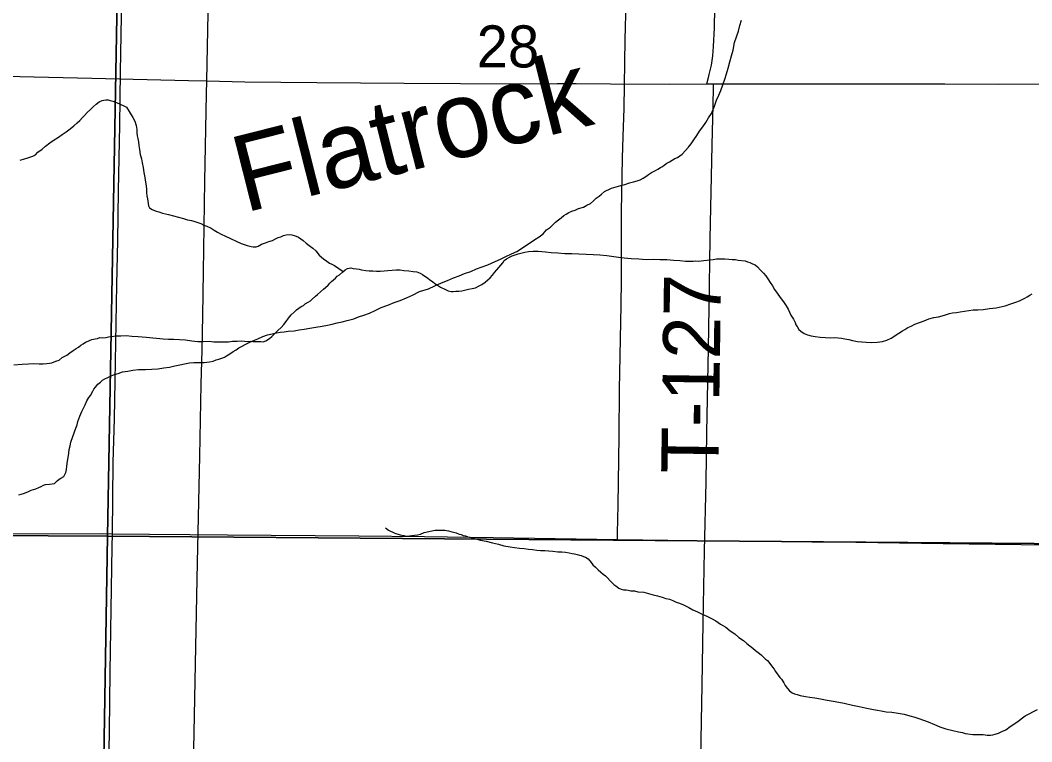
# Model space of a CAD drawing. Extents: x 2.4 to 73.1, y 4.5 to 25.6.
# Drawn here: x 43.971 to 44.474, y 18.998 to 19.357 of the extents above; entities that cross this region are included whole.
import ezdxf

# ---------------------------------------------------------------- set-up
doc = ezdxf.new("R2010")
doc.units = 0
for name, color, linetype in [('GM_X_County_Road', 7, 'Continuous'), ('GM_X_Minor_Lake_Text', 7, 'Continuous'), ('GM_X_Minor_River', 7, 'Continuous'), ('GM_X_Section', 7, 'Continuous'), ('GM_X_Section_Text', 7, 'Continuous'), ('GM_X_Township_Road', 7, 'Continuous'), ('GM_X_Township_Road_Text', 7, 'Continuous')]:
    doc.layers.add(name, color=color, linetype=linetype)

msp = doc.modelspace()

# ---------------------------------------------------------------- linework, layer by layer
at = {"layer": 'GM_X_County_Road'}
for points in [[(44.01702, 19.10105), (44.01746, 19.1365), (44.01805, 19.15825), (44.01831, 19.1769), (44.01926, 19.22506), (44.01963, 19.24681), (44.02, 19.27167), (44.02064, 19.3043), (44.02109, 19.33071), (44.02153, 19.35868), (44.02219, 19.40841), (44.02378, 19.49852), (44.02492, 19.56067), (44.02516, 19.57932), (44.02545, 19.60622)], [(44.01072, 18.72342), (44.01118, 18.74651), (44.01177, 18.76981), (44.01213, 18.79001), (44.01271, 18.82108), (44.01307, 18.84283), (44.01352, 18.8708), (44.01393, 18.89722), (44.01446, 18.93606), (44.01553, 19.00287), (44.01596, 19.0324), (44.01693, 19.09455), (44.01702, 19.10105)]]:
    msp.add_lwpolyline(points, dxfattribs=at)
at = {"layer": 'GM_X_Minor_River'}
for points in [[(44.26271, 19.27183), (44.26386, 19.27238), (44.26521, 19.27292), (44.26751, 19.27362), (44.2698, 19.27433), (44.27191, 19.27486), (44.2742, 19.27556), (44.27612, 19.27609), (44.27803, 19.27662), (44.27956, 19.27715), (44.28091, 19.27788), (44.28226, 19.2788), (44.28361, 19.27972), (44.28516, 19.28082), (44.28708, 19.28173), (44.28824, 19.28246), (44.28958, 19.28319), (44.29055, 19.28374), (44.29151, 19.28448), (44.29268, 19.2854), (44.29402, 19.28613), (44.29537, 19.28686), (44.29672, 19.28778), (44.29807, 19.28832), (44.29922, 19.28905), (44.30038, 19.28998), (44.3035, 19.29332), (44.30487, 19.295), (44.30625, 19.29706), (44.30763, 19.29912), (44.30901, 19.30137), (44.31058, 19.30342), (44.31215, 19.30566), (44.31353, 19.30791), (44.31491, 19.31016), (44.31651, 19.31373), (44.31753, 19.31675), (44.31854, 19.31919), (44.31954, 19.32164), (44.32056, 19.32447), (44.32157, 19.32729), (44.32239, 19.32993), (44.32322, 19.33276), (44.32405, 19.33578), (44.32488, 19.3388), (44.3257, 19.34163), (44.32636, 19.34542), (44.32737, 19.34824), (44.32839, 19.35107), (44.32902, 19.3539), (44.32984, 19.35654)], [(43.97105, 19.28688), (43.97334, 19.28759), (43.97545, 19.2883), (43.97737, 19.28883), (43.97871, 19.28956), (43.97988, 19.29086), (43.98201, 19.29233), (43.98375, 19.29381), (43.98588, 19.29548), (43.98801, 19.29695), (43.99013, 19.29842), (43.99206, 19.29971), (43.99399, 19.30099), (43.99593, 19.30247), (43.99786, 19.30394), (43.99942, 19.30543), (44.00078, 19.30672), (44.00214, 19.30821), (44.00311, 19.30914), (44.00448, 19.31063), (44.00603, 19.31211), (44.00739, 19.31341), (44.00894, 19.31471), (44.01049, 19.316), (44.01184, 19.31654), (44.01279, 19.31671), (44.01375, 19.31688), (44.01489, 19.31685), (44.01583, 19.31664), (44.01715, 19.31623), (44.01904, 19.31562), (44.02092, 19.31482), (44.02261, 19.31402), (44.02393, 19.31323)], [(44.02393, 19.31323), (44.02723, 19.30822), (44.02814, 19.3063), (44.02885, 19.30419), (44.02919, 19.3021), (44.02915, 19.30058), (44.02931, 19.29906), (44.02966, 19.29772), (44.03, 19.296), (44.03015, 19.29429), (44.03048, 19.29219), (44.03081, 19.28971), (44.03152, 19.28761), (44.03185, 19.28551), (44.03237, 19.28322), (44.03269, 19.28075), (44.03321, 19.27827), (44.03353, 19.27598), (44.03387, 19.27407), (44.03402, 19.27236), (44.03399, 19.27084), (44.03414, 19.26913), (44.03448, 19.2676), (44.03481, 19.26532), (44.03498, 19.26417), (44.03552, 19.26321), (44.03684, 19.26242), (44.03872, 19.26162), (44.04004, 19.26121), (44.04193, 19.2606), (44.04495, 19.25996), (44.04741, 19.25915), (44.04986, 19.25852), (44.05232, 19.25789), (44.0544, 19.25728), (44.05629, 19.25686), (44.05799, 19.25644), (44.0595, 19.25583), (44.06101, 19.25542), (44.06251, 19.25463), (44.06402, 19.25402), (44.06609, 19.25303), (44.06759, 19.25204), (44.06927, 19.25106), (44.07115, 19.25006), (44.07322, 19.24907), (44.08112, 19.24547), (44.08395, 19.24446), (44.08603, 19.24403), (44.08698, 19.24382), (44.0885, 19.24379), (44.08946, 19.24415), (44.09119, 19.24505), (44.09311, 19.24577), (44.09484, 19.24649), (44.09656, 19.24702), (44.09809, 19.24775), (44.09944, 19.24848), (44.10078, 19.24883), (44.10212, 19.24937), (44.10346, 19.24972), (44.10518, 19.24987), (44.10632, 19.24984), (44.10745, 19.24944), (44.10839, 19.24904), (44.10952, 19.24863), (44.11064, 19.24785), (44.11195, 19.24687), (44.11345, 19.24569), (44.11494, 19.24452), (44.11662, 19.24315), (44.11811, 19.24179), (44.11977, 19.23966), (44.12201, 19.2379), (44.1237, 19.23673), (44.12501, 19.23575), (44.12613, 19.23515), (44.12745, 19.23455), (44.1318, 19.23159)], [(44.02208, 19.18155), (44.02475, 19.18187), (44.02724, 19.18239), (44.02991, 19.1827), (44.03352, 19.18281), (44.03656, 19.18293), (44.03961, 19.18305), (44.04266, 19.18356), (44.04533, 19.18387), (44.04801, 19.18457), (44.05049, 19.18509), (44.05278, 19.18561), (44.05527, 19.18612), (44.05755, 19.18626), (44.06021, 19.1862), (44.06269, 19.18633), (44.06535, 19.18665), (44.06707, 19.18699), (44.06861, 19.18753), (44.06994, 19.18788), (44.07148, 19.18841), (44.07282, 19.18895), (44.07378, 19.1895), (44.07533, 19.1906), (44.07707, 19.1917), (44.07861, 19.19262), (44.07996, 19.19354), (44.08477, 19.19609), (44.08688, 19.19699), (44.08938, 19.19807), (44.09187, 19.19916), (44.09417, 19.20005), (44.09647, 19.20057), (44.09857, 19.20109), (44.10048, 19.20143), (44.10238, 19.20158), (44.10448, 19.20191), (44.10734, 19.20203), (44.10982, 19.20255), (44.1123, 19.20287), (44.11516, 19.20338), (44.11821, 19.20388), (44.12127, 19.20438), (44.12394, 19.20489), (44.12623, 19.20541), (44.12871, 19.20592), (44.1312, 19.20643), (44.13369, 19.20714), (44.13713, 19.20801), (44.13943, 19.20891), (44.14211, 19.20979), (44.1448, 19.21087), (44.14768, 19.21214), (44.15075, 19.21359), (44.15401, 19.21484), (44.15708, 19.2161), (44.16015, 19.21717), (44.16322, 19.21843), (44.16629, 19.21969), (44.16975, 19.22152), (44.17416, 19.22294), (44.17742, 19.22438), (44.18068, 19.22583), (44.18375, 19.22709), (44.18664, 19.22835), (44.18951, 19.22943), (44.1922, 19.2305), (44.19526, 19.23157), (44.19814, 19.23284), (44.20083, 19.23392), (44.2037, 19.2348), (44.20735, 19.23643), (44.21004, 19.2377), (44.21273, 19.23897), (44.21542, 19.24024), (44.21811, 19.2415), (44.22042, 19.24297), (44.22718, 19.24738), (44.2293, 19.24885), (44.23124, 19.25032), (44.23299, 19.25218), (44.23492, 19.25366), (44.23609, 19.25477), (44.23745, 19.25607), (44.23881, 19.25718), (44.24016, 19.25829), (44.24152, 19.2594), (44.24268, 19.26013), (44.24402, 19.26086), (44.24556, 19.26159), (44.24709, 19.26212), (44.24882, 19.26284), (44.25131, 19.26355), (44.25304, 19.26446), (44.25477, 19.26537), (44.25632, 19.26666), (44.25768, 19.26796), (44.25904, 19.26907), (44.2602, 19.26999), (44.26175, 19.27129), (44.26271, 19.27183)], [(44.19946, 19.22438), (44.2008, 19.22512), (44.20235, 19.22622), (44.20371, 19.22733), (44.20487, 19.22844), (44.20604, 19.22974), (44.20702, 19.23105), (44.20819, 19.23235), (44.21113, 19.2359), (44.21191, 19.23702), (44.21307, 19.23775), (44.21481, 19.23885), (44.21577, 19.2394), (44.2173, 19.23975), (44.21883, 19.24028), (44.22017, 19.24063), (44.22208, 19.24116), (44.22399, 19.24149), (44.22628, 19.24163), (44.22875, 19.24158), (44.23235, 19.24131), (44.2352, 19.24105), (44.23861, 19.24079), (44.24203, 19.24052), (44.24545, 19.24044), (44.24906, 19.24036), (44.25266, 19.24009), (44.25609, 19.24001), (44.2595, 19.23975), (44.26292, 19.23948), (44.26633, 19.23902), (44.26993, 19.23856), (44.27505, 19.23807), (44.27885, 19.23779), (44.28245, 19.23752), (44.28588, 19.23763), (44.2893, 19.23756), (44.29272, 19.23748), (44.29613, 19.23721), (44.29917, 19.23695), (44.30201, 19.2367), (44.30429, 19.23665), (44.30581, 19.23661), (44.30715, 19.23677), (44.30848, 19.23674), (44.30981, 19.2369), (44.31115, 19.23706), (44.31286, 19.23722), (44.3142, 19.23737), (44.31572, 19.23753), (44.31744, 19.23787), (44.31953, 19.23782), (44.32162, 19.23778), (44.32352, 19.23773), (44.32523, 19.23751), (44.32694, 19.23747), (44.32826, 19.23725), (44.33167, 19.23679), (44.3328, 19.23639), (44.33412, 19.23598), (44.33544, 19.23538), (44.33676, 19.23478), (44.33788, 19.2338), (44.33918, 19.23244), (44.34085, 19.2307), (44.34196, 19.22934), (44.34306, 19.2278), (44.34416, 19.22607), (44.34526, 19.22433), (44.34637, 19.2226), (44.34765, 19.22067), (44.34913, 19.21855), (44.35079, 19.21642), (44.35207, 19.21449), (44.35318, 19.21276), (44.35444, 19.20988), (44.35572, 19.20776), (44.35664, 19.20622), (44.35699, 19.20508), (44.35754, 19.20412), (44.35846, 19.20276), (44.35939, 19.20179), (44.36107, 19.20062), (44.36277, 19.20001), (44.36447, 19.19959), (44.36655, 19.19916), (44.36902, 19.19892), (44.37167, 19.19867), (44.37414, 19.19861), (44.37624, 19.19876), (44.37794, 19.19853), (44.37965, 19.1983), (44.38136, 19.19807), (44.38325, 19.19765), (44.38514, 19.19723), (44.3876, 19.19679), (44.38969, 19.19655), (44.39196, 19.19631), (44.39462, 19.19625), (44.39729, 19.19638), (44.39995, 19.1967)], [(44.02381, 19.19967), (44.02666, 19.19941), (44.02988, 19.19915), (44.03387, 19.19887), (44.04221, 19.19811), (44.04487, 19.19786), (44.04753, 19.1978), (44.05038, 19.19774), (44.05342, 19.19748), (44.05645, 19.19703), (44.05948, 19.19677), (44.06214, 19.19671), (44.06519, 19.19683), (44.06746, 19.19659), (44.06974, 19.19654), (44.07221, 19.19649), (44.07469, 19.19662), (44.07679, 19.19695), (44.07907, 19.1969), (44.08097, 19.19705), (44.08268, 19.19682), (44.0842, 19.19678), (44.08572, 19.19694), (44.08686, 19.19673), (44.08819, 19.1967), (44.08952, 19.19667), (44.09085, 19.19663), (44.09199, 19.19661), (44.09332, 19.19696), (44.09507, 19.19825), (44.09623, 19.19917), (44.09759, 19.20047), (44.09934, 19.20214), (44.10089, 19.20363), (44.10226, 19.20511), (44.10343, 19.20661), (44.10461, 19.20829), (44.10598, 19.20997), (44.10734, 19.21127), (44.1085, 19.21238), (44.10967, 19.2133), (44.11082, 19.21404), (44.11198, 19.21458), (44.11295, 19.21551), (44.1143, 19.21624), (44.11545, 19.21697), (44.11642, 19.21771), (44.11797, 19.21919), (44.11895, 19.22012), (44.12205, 19.22271), (44.12302, 19.22364), (44.12437, 19.22475), (44.12516, 19.22568), (44.12594, 19.22661), (44.12691, 19.22735), (44.12788, 19.22828), (44.12885, 19.2292), (44.13001, 19.22994), (44.13137, 19.23124), (44.13272, 19.23235), (44.13388, 19.23308), (44.1356, 19.23342), (44.13673, 19.23301), (44.13844, 19.23279), (44.13977, 19.23276), (44.1409, 19.23235), (44.14298, 19.23211), (44.14469, 19.23188), (44.14659, 19.23184), (44.14829, 19.23162), (44.1502, 19.23176), (44.1521, 19.23191), (44.15401, 19.23206), (44.1561, 19.2322), (44.1582, 19.23234), (44.1601, 19.2323), (44.16199, 19.23207), (44.16446, 19.23182), (44.16654, 19.23158), (44.16844, 19.23135), (44.17014, 19.23074), (44.17126, 19.22996), (44.17238, 19.22917), (44.17369, 19.22838), (44.17481, 19.22741), (44.17613, 19.22662), (44.17743, 19.22564), (44.17874, 19.22466), (44.18024, 19.22368), (44.18231, 19.22268), (44.184, 19.22188), (44.18552, 19.22166), (44.18647, 19.22164), (44.1878, 19.2218), (44.18932, 19.22176), (44.19085, 19.22192), (44.19219, 19.22227), (44.1941, 19.2228), (44.19601, 19.22313), (44.19754, 19.22348), (44.19946, 19.22438)], [(44.39995, 19.1967), (44.40225, 19.19741), (44.40436, 19.19831), (44.40823, 19.20088), (44.40996, 19.20199), (44.41112, 19.20272), (44.41266, 19.20363), (44.4142, 19.20436), (44.41612, 19.20526), (44.41842, 19.20616), (44.42072, 19.20706), (44.42302, 19.20796), (44.42551, 19.20866), (44.4278, 19.20899), (44.42971, 19.20952), (44.43144, 19.21005), (44.43335, 19.21057), (44.43488, 19.21092), (44.43678, 19.21107), (44.43869, 19.2114), (44.44079, 19.21174), (44.44289, 19.21207), (44.44518, 19.2124), (44.44746, 19.21254), (44.45013, 19.21267), (44.45318, 19.21317), (44.45661, 19.21347), (44.461, 19.21451), (44.46388, 19.21539), (44.46637, 19.21629), (44.4681, 19.21701), (44.46944, 19.21755), (44.47079, 19.21828), (44.47194, 19.21901), (44.47329, 19.21974), (44.47445, 19.22047)], [(43.96797, 19.18516), (43.97216, 19.18545), (43.9752, 19.18557), (43.97787, 19.1857), (43.98053, 19.18564), (43.98262, 19.18559), (43.98433, 19.18574), (43.98566, 19.1859), (43.98681, 19.18606), (43.98892, 19.18697), (43.99045, 19.1875), (43.992, 19.1888), (43.99431, 19.18988), (43.99586, 19.19099), (43.99741, 19.19228), (43.99895, 19.1932), (44.00011, 19.19393), (44.00127, 19.19486), (44.00242, 19.19559), (44.00358, 19.19632), (44.00492, 19.19686), (44.00589, 19.19741), (44.00685, 19.19777), (44.00838, 19.19811), (44.00952, 19.19828), (44.01067, 19.19863), (44.012, 19.1986), (44.01371, 19.19875), (44.01505, 19.1991), (44.01658, 19.19926), (44.01867, 19.19959), (44.02114, 19.19953), (44.02381, 19.19967)], [(43.97051, 19.12042), (43.97281, 19.12113), (43.97492, 19.12184), (43.97665, 19.12275), (43.97894, 19.12346), (43.98048, 19.124), (43.98163, 19.12454), (43.98279, 19.12527), (43.98375, 19.12563), (43.98565, 19.12578), (43.98699, 19.12594), (43.98813, 19.1261), (43.98949, 19.1274), (43.99046, 19.12814), (43.99142, 19.12869), (43.99277, 19.12961), (43.99376, 19.13148), (43.99418, 19.13299), (43.99441, 19.1347), (43.99465, 19.13716), (43.99508, 19.13905), (43.99532, 19.14113), (43.99555, 19.14303), (43.99597, 19.14473), (43.99639, 19.14662), (43.99822, 19.1517), (43.99883, 19.15359), (43.99944, 19.15529), (43.99986, 19.15699), (44.00087, 19.15962), (44.00187, 19.16188), (44.00267, 19.16357), (44.00346, 19.16526), (44.00427, 19.16714), (44.00526, 19.16883), (44.00623, 19.16995), (44.00664, 19.17089), (44.00723, 19.17201), (44.00782, 19.17295), (44.00861, 19.17407), (44.00978, 19.17556), (44.01113, 19.17648), (44.0121, 19.17741), (44.01326, 19.17814), (44.0148, 19.17887), (44.01634, 19.17959), (44.01806, 19.18031), (44.01979, 19.18084), (44.02208, 19.18155)], [(44.15283, 19.10395), (44.15432, 19.10278), (44.15752, 19.10138), (44.16017, 19.10056), (44.16187, 19.10014), (44.163, 19.09993), (44.16472, 19.10008), (44.16586, 19.10024), (44.1672, 19.1004), (44.16872, 19.10056), (44.17025, 19.1009), (44.17198, 19.10162), (44.17446, 19.10213), (44.1758, 19.10248), (44.17752, 19.10283), (44.18227, 19.10291), (44.18322, 19.1027), (44.18416, 19.10249), (44.1853, 19.10227), (44.18662, 19.10186), (44.18794, 19.10145), (44.18945, 19.10085), (44.19039, 19.10064), (44.19153, 19.10023), (44.19266, 19.10001), (44.19379, 19.09961), (44.19549, 19.09919), (44.19757, 19.09857), (44.20003, 19.09795), (44.20287, 19.09732), (44.20608, 19.09648), (44.20911, 19.09584), (44.21175, 19.09502), (44.21478, 19.09458), (44.21705, 19.09415), (44.21952, 19.0939), (44.22179, 19.09366), (44.22388, 19.09342), (44.22596, 19.09318), (44.22805, 19.09295), (44.22995, 19.09271), (44.23204, 19.09267), (44.23394, 19.09262), (44.23602, 19.09239), (44.23849, 19.09214), (44.24058, 19.09209), (44.24228, 19.09187), (44.24418, 19.09163), (44.24569, 19.09122), (44.24683, 19.091), (44.24815, 19.09078), (44.24928, 19.09038), (44.25023, 19.09017), (44.25136, 19.08976), (44.2523, 19.08936), (44.25361, 19.08857), (44.2551, 19.08683), (44.25602, 19.08567), (44.25732, 19.0845), (44.25862, 19.08314), (44.25993, 19.08197), (44.26105, 19.081), (44.26217, 19.08021), (44.26551, 19.07672), (44.26644, 19.07575), (44.26738, 19.07515), (44.26887, 19.07398), (44.27, 19.07358), (44.27114, 19.07317), (44.27247, 19.07314), (44.2736, 19.07293), (44.27493, 19.07271), (44.27664, 19.07267), (44.27834, 19.07225), (44.28137, 19.07199), (44.28364, 19.07137), (44.28591, 19.07075), (44.28818, 19.07013), (44.29044, 19.06951), (44.29233, 19.06889), (44.29403, 19.06848), (44.29573, 19.06787), (44.29742, 19.06707), (44.29912, 19.06646), (44.301, 19.06566), (44.30364, 19.06446), (44.3057, 19.06327), (44.30796, 19.06227), (44.3104, 19.06108), (44.31266, 19.06008), (44.31492, 19.05889), (44.31717, 19.0577), (44.31942, 19.05613), (44.32204, 19.05455), (44.32428, 19.05279), (44.32653, 19.05122), (44.32858, 19.04946), (44.33083, 19.04789), (44.33251, 19.04653), (44.334, 19.04535), (44.33549, 19.04418)], [(44.33549, 19.04418), (44.3368, 19.04301), (44.33811, 19.04203), (44.3396, 19.04086), (44.34072, 19.03988), (44.34183, 19.03872), (44.34277, 19.03794), (44.34443, 19.03581), (44.34535, 19.03465), (44.34609, 19.03368), (44.34683, 19.03253), (44.34904, 19.02963), (44.34978, 19.02866), (44.35088, 19.02693), (44.35161, 19.02558), (44.35272, 19.02404), (44.35383, 19.02287), (44.35514, 19.02189), (44.35627, 19.02149), (44.35759, 19.02108), (44.3591, 19.02066), (44.36175, 19.02003), (44.36384, 19.0198), (44.3663, 19.01936), (44.36914, 19.01892), (44.37255, 19.01827), (44.37652, 19.01761), (44.38088, 19.01675), (44.38504, 19.01571), (44.38844, 19.01506), (44.39147, 19.01443), (44.39393, 19.01399), (44.39563, 19.01357), (44.39753, 19.01334), (44.39942, 19.01292), (44.40188, 19.01248), (44.40473, 19.01223), (44.40776, 19.01178), (44.41079, 19.01133), (44.41362, 19.01051), (44.41608, 19.00988), (44.41815, 19.00908), (44.42042, 19.00827), (44.42268, 19.00745), (44.42588, 19.00624), (44.42852, 19.00504), (44.43154, 19.00403), (44.43494, 19.00319), (44.43778, 19.00256), (44.43986, 19.00213), (44.44118, 19.00172), (44.4425, 19.0015), (44.44497, 19.00125), (44.4501, 19.00114), (44.452, 19.00091), (44.45371, 19.00087), (44.45485, 19.00103), (44.456, 19.00139), (44.45772, 19.00192), (44.45945, 19.00264), (44.46137, 19.00354), (44.4635, 19.00521), (44.46678, 19.00741), (44.47103, 19.01054), (44.47719, 19.01363)]]:
    msp.add_lwpolyline(points, dxfattribs=at)
at = {"layer": 'GM_X_Section'}
for points in [[(44.02369, 19.60768), (44.01453, 19.09983), (43.51203, 19.10261), (43.52171, 19.61671)], [(44.52379, 19.59907), (44.51738, 19.09589), (44.01453, 19.09983), (44.02369, 19.60768)], [(43.51203, 19.10261), (44.01453, 19.09983), (44.00623, 18.5965), (43.97458, 18.59666), (43.50379, 18.60175)], [(44.01453, 19.09983), (44.51738, 19.09589), (44.51251, 18.59383), (44.48579, 18.59368), (44.00623, 18.5965)]]:
    msp.add_lwpolyline(points, close=True, dxfattribs=at)
at = {"layer": 'GM_X_Township_Road'}
msp.add_line((44.31266, 19.32483), (44.31594, 19.32483), dxfattribs=at)
for points in [[(44.26821, 19.09825), (44.26827, 19.10138), (44.26853, 19.11536), (44.26909, 19.14955), (44.26925, 19.17287), (44.27002, 19.21483), (44.27022, 19.22726), (44.27014, 19.24436), (44.27028, 19.26145), (44.2707, 19.28787), (44.27105, 19.29875), (44.2716, 19.31273), (44.27211, 19.34692), (44.27245, 19.36557), (44.27282, 19.392), (44.27348, 19.43708), (44.27404, 19.47127), (44.27444, 19.48992), (44.27475, 19.51635), (44.2752, 19.55054), (44.27556, 19.58163), (44.2759, 19.59873), (44.27594, 19.60028), (44.276, 19.60258)], [(44.06396, 19.32634), (44.06427, 19.34328), (44.06506, 19.38525), (44.06548, 19.40545), (44.06588, 19.42877), (44.067, 19.48627), (44.06791, 19.54223)], [(44.31266, 19.32483), (44.31347, 19.32808), (44.31385, 19.32959), (44.3149, 19.33413), (44.31559, 19.33875), (44.316, 19.34339), (44.31643, 19.35272), (44.3171, 19.39162), (44.31723, 19.41185), (44.31759, 19.44296), (44.31827, 19.47097), (44.31898, 19.50208), (44.31917, 19.51452), (44.31922, 19.5223), (44.31946, 19.54109)], [(43.76276, 19.33357), (43.76737, 19.33351), (43.79689, 19.33273), (43.81243, 19.33223), (43.82797, 19.33198), (43.87615, 19.3309), (43.92122, 19.32996), (43.97095, 19.32852), (44.00669, 19.32764), (44.05487, 19.32655), (44.06396, 19.32634)], [(44.06172, 19.19252), (44.062, 19.20962), (44.06232, 19.23138), (44.063, 19.27645), (44.06385, 19.31997), (44.06396, 19.32634)], [(44.06396, 19.32634), (44.08284, 19.32593), (44.1186, 19.32562), (44.16212, 19.32523), (44.21808, 19.32489), (44.23829, 19.32509), (44.24761, 19.32502), (44.26471, 19.3249), (44.29425, 19.32479), (44.31266, 19.32483)], [(44.30668, 18.82454), (44.30682, 18.82704), (44.307, 18.83014), (44.30721, 18.83945), (44.30755, 18.87051), (44.30846, 18.9264), (44.31026, 19.02576), (44.31078, 19.05681), (44.31151, 19.09252), (44.31225, 19.12667), (44.31258, 19.15151), (44.3134, 19.19343), (44.31375, 19.21361), (44.31437, 19.24777), (44.31531, 19.29434), (44.31586, 19.31452), (44.31592, 19.32298), (44.31594, 19.32483)], [(44.31594, 19.32483), (44.33156, 19.32486), (44.3642, 19.32497), (44.39374, 19.32491), (44.43105, 19.32496), (44.45747, 19.3248), (44.56163, 19.32486), (44.56658, 19.3248)], [(44.05442, 18.82518), (44.05446, 18.82884), (44.05458, 18.83972), (44.05503, 18.86458), (44.05557, 18.89411), (44.05604, 18.91277), (44.05646, 18.94385), (44.05779, 19.01068), (44.05843, 19.04488), (44.05926, 19.08684), (44.06052, 19.13968), (44.06112, 19.17543), (44.06172, 19.19252)], [(43.76638, 19.10109), (43.782, 19.10112), (43.81465, 19.10123), (43.84418, 19.10116), (43.88149, 19.10122), (43.90792, 19.10105), (44.01207, 19.10111), (44.01702, 19.10105)], [(44.01702, 19.10105), (44.03539, 19.10082), (44.05559, 19.10077), (44.07425, 19.1005), (44.13954, 19.1001), (44.17218, 19.09963), (44.20638, 19.09918), (44.26821, 19.09825)], [(44.26821, 19.09825), (44.30586, 19.09769), (44.36492, 19.09698), (44.36959, 19.09701), (44.38669, 19.09686), (44.43021, 19.09622), (44.46907, 19.09578), (44.48752, 19.09536), (44.51275, 19.09498), (44.5186, 19.0949)]]:
    msp.add_lwpolyline(points, dxfattribs=at)

# ---------------------------------------------------------------- texts
at = {"layer": 'GM_X_Minor_Lake_Text'}
msp.add_text('Flatrock', height=0.037899, rotation=14.1987, dxfattribs=at).set_placement((44.08271, 19.26069))
at = {"layer": 'GM_X_Section_Text'}
msp.add_text('28', height=0.020928, rotation=0, dxfattribs=at).set_placement((44.19818, 19.33304))
at = {"layer": 'GM_X_Township_Road_Text'}
msp.add_text('T-127', height=0.028409, rotation=89.1573, dxfattribs=at).set_placement((44.31832, 19.13081))

doc.saveas('drawing.dxf')
